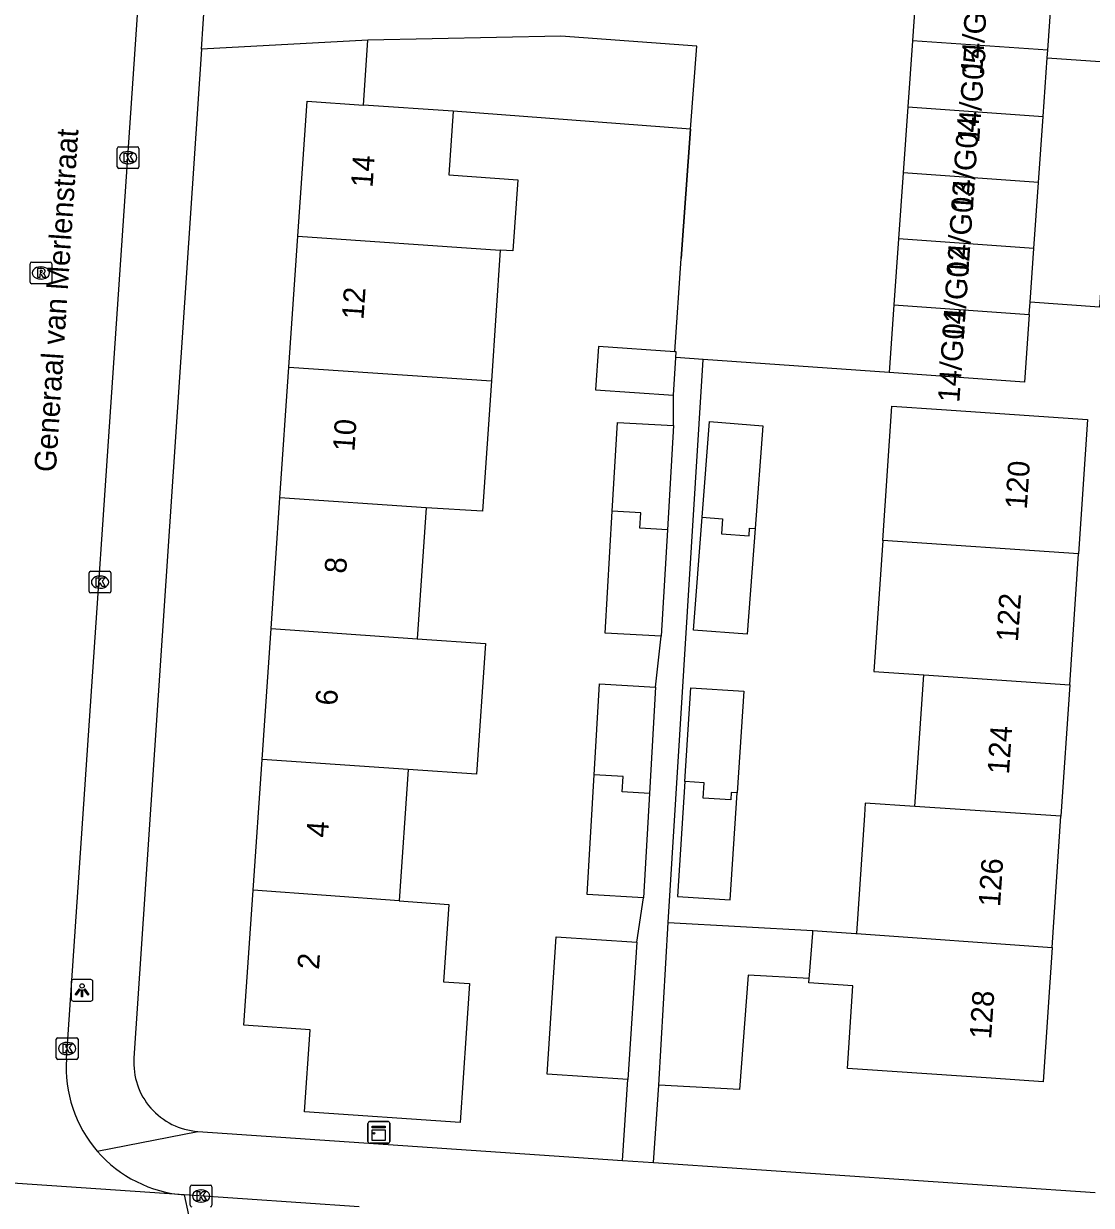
# Model space of a CAD drawing. Extents: x 161084 to 161928, y 385355 to 386522.
# Drawn here: x 161408 to 161457.2, y 386156 to 386210.4 of the extents above; entities that cross this region are included whole.
import ezdxf

# ---------------------------------------------------------------- set-up
doc = ezdxf.new("R2010")
doc.units = 0
for name, color, linetype in [('IMGEO_Kast', 7, 'Continuous'), ('IMGEO_Kolk', 7, 'Continuous'), ('IMGEO_Lichtpunt', 7, 'Continuous'), ('IMGEO_Muur', 7, 'Continuous'), ('IMGEO_Openbare_ruimte_label', 7, 'Continuous'), ('IMGEO_Pand', 7, 'Continuous'), ('IMGEO_Pand_nummerreeks', 7, 'Continuous'), ('IMGEO_Rijbaan_lokaal_gesloten', 7, 'Continuous'), ('IMGEO_Rijbaan_lokaal_open', 7, 'Continuous'), ('IMGEO_Rioolput', 7, 'Continuous'), ('IMGEO_Voetpad_open', 7, 'Continuous')]:
    doc.layers.add(name, color=color, linetype=linetype)

msp = doc.modelspace()

# ---------------------------------------------------------------- linework, layer by layer
at = {"layer": 'IMGEO_Kast'}
for p, q in [((161423.9, 386159.841), (161424.741, 386159.841)), ((161424.741, 386159.841), (161423.9, 386159.841)), ((161423.825, 386158.916), (161423.825, 386159.757)), ((161423.825, 386159.757), (161423.825, 386158.916)), ((161424.825, 386159.766), (161424.825, 386158.925)), ((161424.825, 386158.925), (161424.825, 386159.766)), ((161424.75, 386158.841), (161423.909, 386158.841)), ((161423.909, 386158.841), (161424.75, 386158.841))]:
    msp.add_line(p, q, dxfattribs=at)
for points in [[(161424.02, 386159.631), (161424.62, 386159.631), (161424.62, 386159.546), (161424.02, 386159.546), (161424.02, 386159.631)], [(161424.02, 386159.456), (161424.62, 386159.456), (161424.62, 386158.967), (161424.02, 386158.967), (161424.02, 386159.456)]]:
    msp.add_lwpolyline(points, dxfattribs=at)
msp.add_circle((161424.104, 386159.305), 0.0377, dxfattribs=at)
for centre, start, end in [((161423.903, 386159.763), 92.4484, 184.2845), ((161423.903, 386159.763), 92.4484, 184.2845), ((161424.747, 386159.763), 2.4484, 94.2845), ((161424.747, 386159.763), 2.4484, 94.2845), ((161423.903, 386158.919), 182.4484, 274.2845), ((161423.903, 386158.919), 182.4484, 274.2845), ((161424.747, 386158.919), 272.4484, 4.2845), ((161424.747, 386158.919), 272.4484, 4.2845)]:
    msp.add_arc(centre, 0.0779, start, end, dxfattribs=at)
at = {"layer": 'IMGEO_Kolk'}
for p, q in [((161412.269, 386203.825), (161412.269, 386204.677)), ((161412.344, 386204.751), (161413.196, 386204.751)), ((161412.757, 386204.531), (161412.782, 386204.531)), ((161413.27, 386204.677), (161413.27, 386203.825)), ((161412.78, 386203.971), (161412.755, 386203.971)), ((161413.196, 386203.751), (161412.344, 386203.751)), ((161410.974, 386184.267), (161410.974, 386185.119)), ((161411.049, 386185.193), (161411.901, 386185.193)), ((161411.462, 386184.973), (161411.487, 386184.973)), ((161411.975, 386185.119), (161411.975, 386184.267)), ((161411.485, 386184.413), (161411.46, 386184.413)), ((161411.901, 386184.193), (161411.049, 386184.193)), ((161409.535, 386163.706), (161410.387, 386163.706)), ((161409.46, 386162.78), (161409.46, 386163.632)), ((161409.948, 386163.486), (161409.973, 386163.486)), ((161410.461, 386163.632), (161410.461, 386162.78)), ((161410.387, 386162.706), (161409.535, 386162.706)), ((161409.971, 386162.926), (161409.946, 386162.926)), ((161415.634, 386155.986), (161415.634, 386156.838)), ((161415.709, 386156.912), (161416.561, 386156.912)), ((161416.122, 386156.692), (161416.147, 386156.692)), ((161416.635, 386156.838), (161416.635, 386155.986)), ((161416.145, 386156.132), (161416.12, 386156.132))]:
    msp.add_line(p, q, dxfattribs=at)
for points in [[(161412.269, 386203.825), (161412.269, 386204.677)], [(161412.344, 386204.751), (161413.196, 386204.751)], [(161413.27, 386204.677), (161413.27, 386203.825)], [(161412.59, 386204.451), (161412.713, 386204.451), (161412.713, 386204.3), (161412.843, 386204.451), (161413.007, 386204.451), (161412.861, 386204.3), (161413.014, 386204.051), (161412.862, 386204.051), (161412.777, 386204.215), (161412.713, 386204.148), (161412.713, 386204.051), (161412.59, 386204.051), (161412.59, 386204.451)], [(161413.196, 386203.751), (161412.344, 386203.751)], [(161410.974, 386184.267), (161410.974, 386185.119)], [(161411.049, 386185.193), (161411.901, 386185.193)], [(161411.295, 386184.893), (161411.418, 386184.893), (161411.418, 386184.742), (161411.548, 386184.893), (161411.712, 386184.893), (161411.566, 386184.742), (161411.719, 386184.493), (161411.567, 386184.493), (161411.482, 386184.657), (161411.418, 386184.59), (161411.418, 386184.493), (161411.295, 386184.493), (161411.295, 386184.893)], [(161411.975, 386185.119), (161411.975, 386184.267)], [(161411.901, 386184.193), (161411.049, 386184.193)], [(161409.535, 386163.706), (161410.387, 386163.706)], [(161409.46, 386162.78), (161409.46, 386163.632)], [(161409.781, 386163.406), (161409.904, 386163.406), (161409.904, 386163.255), (161410.034, 386163.406), (161410.198, 386163.406), (161410.052, 386163.255), (161410.205, 386163.006), (161410.053, 386163.006), (161409.968, 386163.17), (161409.904, 386163.103), (161409.904, 386163.006), (161409.781, 386163.006), (161409.781, 386163.406)], [(161410.461, 386163.632), (161410.461, 386162.78)], [(161410.387, 386162.706), (161409.535, 386162.706)], [(161415.634, 386155.986), (161415.634, 386156.838)], [(161415.709, 386156.912), (161416.561, 386156.912)], [(161415.955, 386156.612), (161416.078, 386156.612), (161416.078, 386156.461), (161416.208, 386156.612), (161416.372, 386156.612), (161416.226, 386156.461), (161416.379, 386156.212), (161416.227, 386156.212), (161416.142, 386156.376), (161416.078, 386156.309), (161416.078, 386156.212), (161415.955, 386156.212), (161415.955, 386156.612)], [(161416.635, 386156.838), (161416.635, 386155.986)]]:
    msp.add_lwpolyline(points, dxfattribs=at)
for centre, start, end in [((161412.346, 386204.675), 91.552, 178.448), ((161412.346, 386204.675), 91.552, 178.448), ((161413.194, 386204.675), 1.552, 88.448), ((161413.194, 386204.675), 1.552, 88.448), ((161412.346, 386203.827), 181.552, 268.448), ((161412.346, 386203.827), 181.552, 268.448), ((161413.194, 386203.827), 271.552, 358.448), ((161413.194, 386203.827), 271.552, 358.448), ((161411.051, 386185.117), 91.552, 178.448), ((161411.051, 386185.117), 91.552, 178.448), ((161411.899, 386185.117), 1.552, 88.448), ((161411.899, 386185.117), 1.552, 88.448), ((161411.051, 386184.269), 181.552, 268.448), ((161411.051, 386184.269), 181.552, 268.448), ((161411.899, 386184.269), 271.552, 358.448), ((161411.899, 386184.269), 271.552, 358.448), ((161409.537, 386163.63), 91.552, 178.448), ((161409.537, 386163.63), 91.552, 178.448), ((161410.385, 386163.63), 1.552, 88.448), ((161410.385, 386163.63), 1.552, 88.448), ((161409.537, 386162.782), 181.552, 268.448), ((161409.537, 386162.782), 181.552, 268.448), ((161410.385, 386162.782), 271.552, 358.448), ((161410.385, 386162.782), 271.552, 358.448), ((161415.711, 386156.836), 91.552, 178.448), ((161415.711, 386156.836), 91.552, 178.448), ((161416.559, 386156.836), 1.552, 88.448), ((161416.559, 386156.836), 1.552, 88.448), ((161415.711, 386155.988), 181.552, 268.448), ((161415.711, 386155.988), 181.552, 268.448), ((161416.559, 386155.988), 271.552, 358.448), ((161416.559, 386155.988), 271.552, 358.448)]:
    msp.add_arc(centre, 0.0765, start, end, dxfattribs=at)
for centre, major_axis, ratio, start_param, end_param in [((161412.756, 386204.251), (-0.387, 0.002), 0.722429, 4.712389, 7.853982), ((161412.781, 386204.251), (-0.39, 0.002), 0.717154, 1.570796, 4.712389), ((161411.461, 386184.693), (-0.387, 0.002), 0.722429, 4.712389, 7.853982), ((161411.486, 386184.693), (-0.39, 0.002), 0.717154, 1.570796, 4.712389), ((161409.947, 386163.206), (-0.387, 0.002), 0.722429, 4.712389, 7.853982), ((161409.972, 386163.206), (-0.39, 0.002), 0.717154, 1.570796, 4.712389), ((161416.121, 386156.412), (-0.387, 0.002), 0.722429, 4.712389, 7.853982), ((161416.146, 386156.412), (-0.39, 0.002), 0.717154, 1.570796, 4.712389)]:
    msp.add_ellipse(centre, major_axis=major_axis, ratio=ratio, start_param=start_param, end_param=end_param, dxfattribs=at)
at = {"layer": 'IMGEO_Lichtpunt'}
for p, q in [((161411.051, 386166.386), (161410.243, 386166.386)), ((161411.051, 386166.386), (161410.243, 386166.386)), ((161410.149, 386166.291), (161410.149, 386165.484)), ((161410.149, 386166.291), (161410.149, 386165.484)), ((161411.145, 386165.484), (161411.145, 386166.291)), ((161411.145, 386165.484), (161411.145, 386166.291)), ((161410.243, 386165.39), (161411.051, 386165.39)), ((161410.243, 386165.39), (161411.051, 386165.39))]:
    msp.add_line(p, q, dxfattribs=at)
for points in [[(161410.523, 386165.955), (161410.562, 386165.927), (161410.374, 386165.665), (161410.336, 386165.692), (161410.523, 386165.955)], [(161410.625, 386165.907), (161410.672, 386165.907), (161410.672, 386165.585), (161410.625, 386165.585), (161410.625, 386165.907)], [(161410.735, 386165.927), (161410.773, 386165.954), (161410.96, 386165.692), (161410.921, 386165.664), (161410.735, 386165.927)]]:
    msp.add_lwpolyline(points, dxfattribs=at)
msp.add_circle((161410.648, 386166.089), 0.0994, dxfattribs=at)
for centre, start, end in [((161410.243, 386166.291), 90, 180), ((161410.243, 386166.291), 90, 180), ((161411.051, 386166.291), 0, 90), ((161411.051, 386166.291), 0, 90), ((161410.243, 386165.484), 180, 270), ((161410.243, 386165.484), 180, 270), ((161411.051, 386165.484), 270, 0), ((161411.051, 386165.484), 270, 360)]:
    msp.add_arc(centre, 0.0946, start, end, dxfattribs=at)
at = {"layer": 'IMGEO_Muur'}
msp.add_lwpolyline([(161438.696, 386205.568), (161438.261, 386199.597)], dxfattribs=at)
at = {"layer": 'IMGEO_Pand'}
for points in [[(161455.373, 386212.303), (161449.135, 386212.742), (161448.917, 386209.633)], [(161455.155, 386209.194), (161455.373, 386212.303)], [(161423.614, 386206.666), (161423.819, 386209.657)], [(161438.696, 386205.568), (161438.977, 386209.39), (161432.71, 386209.85), (161423.819, 386209.657)], [(161448.917, 386209.633), (161448.703, 386206.591)], [(161455.155, 386209.194), (161448.917, 386209.633)], [(161454.941, 386206.152), (161455.131, 386208.852)], [(161455.131, 386208.852), (161455.155, 386209.194)], [(161455.131, 386208.852), (161458.463, 386208.618), (161458.411, 386207.871), (161464.243, 386207.465)], [(161420.594, 386200.629), (161421.02, 386206.844), (161423.614, 386206.666)], [(161427.755, 386206.383), (161423.614, 386206.666)], [(161427.755, 386206.383), (161427.554, 386203.451), (161430.73, 386203.234), (161430.505, 386199.95), (161429.924, 386199.99)], [(161438.696, 386205.568), (161427.755, 386206.383)], [(161448.703, 386206.591), (161448.489, 386203.549)], [(161448.703, 386206.591), (161454.941, 386206.152)], [(161454.727, 386203.11), (161454.941, 386206.152)], [(161448.489, 386203.549), (161448.275, 386200.506)], [(161454.727, 386203.11), (161448.489, 386203.549)], [(161454.514, 386200.067), (161454.727, 386203.11)], [(161420.181, 386194.603), (161420.594, 386200.629)], [(161420.594, 386200.629), (161429.924, 386199.99)], [(161448.275, 386200.506), (161448.062, 386197.464)], [(161454.514, 386200.067), (161448.275, 386200.506)], [(161429.924, 386199.99), (161429.511, 386193.964)], [(161454.339, 386197.584), (161454.514, 386200.067)], [(161463.606, 386198.301), (161457.633, 386198.717), (161457.539, 386197.361), (161454.339, 386197.584)], [(161448.062, 386197.464), (161447.843, 386194.352)], [(161448.062, 386197.464), (161454.3, 386197.025)], [(161454.3, 386197.025), (161454.339, 386197.584)], [(161454.3, 386197.025), (161454.081, 386193.913), (161447.843, 386194.352)], [(161437.976, 386195.305), (161434.446, 386195.549), (161434.308, 386193.553), (161437.9, 386193.306)], [(161438.019, 386195.037), (161438.037, 386195.301), (161437.976, 386195.305)], [(161437.9, 386193.306), (161438.019, 386195.037)], [(161419.768, 386188.577), (161420.181, 386194.603)], [(161420.181, 386194.603), (161429.511, 386193.964)], [(161429.511, 386193.964), (161429.1, 386187.966), (161426.503, 386188.116)], [(161447.553, 386186.607), (161447.97, 386192.797), (161450.262, 386192.643), (161456.996, 386192.189), (161456.58, 386186.001)], [(161435.082, 386187.97), (161435.319, 386192.054), (161437.906, 386191.904)], [(161439.229, 386187.679), (161439.566, 386192.086), (161442.029, 386191.898), (161441.667, 386187.16)], [(161437.906, 386191.904), (161437.627, 386187.098)], [(161419.355, 386182.552), (161419.768, 386188.577)], [(161426.503, 386188.116), (161419.768, 386188.577)], [(161426.503, 386188.116), (161426.089, 386182.074)], [(161437.343, 386182.197), (161434.756, 386182.347), (161435.082, 386187.97)], [(161437.627, 386187.098), (161436.357, 386187.183), (161436.404, 386187.882), (161435.082, 386187.97)], [(161441.667, 386187.16), (161441.295, 386182.296), (161438.832, 386182.484), (161439.229, 386187.679)], [(161439.229, 386187.679), (161440.171, 386187.616), (161440.124, 386186.917), (161441.393, 386186.832), (161441.417, 386187.182), (161441.667, 386187.16)], [(161437.627, 386187.098), (161437.343, 386182.197)], [(161447.553, 386186.607), (161447.148, 386180.581), (161449.44, 386180.427)], [(161456.58, 386186.001), (161447.553, 386186.607)], [(161456.173, 386179.955), (161456.58, 386186.001)], [(161418.942, 386176.526), (161419.355, 386182.552)], [(161419.355, 386182.552), (161426.089, 386182.074)], [(161426.089, 386182.074), (161429.234, 386181.864), (161428.822, 386175.849), (161425.677, 386176.065)], [(161434.251, 386175.821), (161434.493, 386180.003), (161437.08, 386179.853)], [(161449.032, 386174.36), (161449.44, 386180.427)], [(161449.44, 386180.427), (161456.173, 386179.955)], [(161437.08, 386179.853), (161436.796, 386174.948)], [(161438.43, 386175.501), (161438.711, 386179.828), (161441.147, 386179.669), (161440.842, 386174.982)], [(161456.173, 386179.955), (161455.766, 386173.908)], [(161418.529, 386170.5), (161418.942, 386176.526)], [(161425.677, 386176.065), (161418.942, 386176.526)], [(161425.677, 386176.065), (161425.262, 386170.012)], [(161436.517, 386170.146), (161433.93, 386170.296), (161434.251, 386175.821)], [(161436.796, 386174.948), (161435.537, 386175.033), (161435.584, 386175.732), (161434.251, 386175.821)], [(161438.43, 386175.501), (161438.085, 386170.209), (161440.521, 386170.05), (161440.842, 386174.982)], [(161440.842, 386174.982), (161440.567, 386175.007), (161440.543, 386174.657), (161439.274, 386174.742), (161439.321, 386175.441), (161438.43, 386175.501)], [(161436.796, 386174.948), (161436.517, 386170.146)], [(161449.032, 386174.36), (161446.74, 386174.513), (161446.703, 386173.958), (161446.338, 386168.501)], [(161455.766, 386173.908), (161449.032, 386174.36)], [(161455.359, 386167.862), (161455.766, 386173.908)], [(161425.262, 386170.012), (161427.551, 386169.846), (161427.31, 386166.286), (161428.508, 386166.195), (161428.352, 386163.908), (161428.072, 386159.798), (161420.898, 386160.285), (161421.156, 386164.075), (161418.103, 386164.284), (161418.529, 386170.5)], [(161425.262, 386170.012), (161418.529, 386170.5)], [(161437.229, 386161.523), (161437.655, 386169.008)], [(161437.655, 386169.008), (161444.336, 386168.643)], [(161444.164, 386166.426), (161444.176, 386166.582), (161444.326, 386168.52), (161444.336, 386168.643)], [(161444.336, 386168.643), (161444.76, 386168.613), (161446.317, 386168.502), (161446.338, 386168.501)], [(161435.799, 386161.784), (161432.084, 386162.026), (161432.496, 386168.353), (161436.211, 386168.111)], [(161436.211, 386168.111), (161435.799, 386161.784)], [(161446.338, 386168.501), (161455.359, 386167.862)], [(161455.359, 386167.862), (161454.943, 386161.677), (161452.543, 386161.838), (161446.619, 386162.237), (161445.92, 386162.284), (161446.177, 386166.094), (161444.149, 386166.231), (161444.164, 386166.426)], [(161444.164, 386166.426), (161441.353, 386166.58), (161440.95, 386161.319), (161437.229, 386161.523)]]:
    msp.add_lwpolyline(points, dxfattribs=at)
at = {"layer": 'IMGEO_Rijbaan_lokaal_gesloten'}
for points in [[(161415.356, 386156.463), (161396.579, 386157.743)], [(161423.418, 386155.907), (161415.356, 386156.463)], [(161415.356, 386156.463), (161416.153, 386152.775)]]:
    msp.add_lwpolyline(points, dxfattribs=at)
at = {"layer": 'IMGEO_Rijbaan_lokaal_open'}
for points in [[(161409.926, 386162.732), (161413.073, 386209.018), (161413.657, 386217.606), (161414.409, 386226.845)], [(161416.156, 386209.248), (161416.383, 386212.771)], [(161423.819, 386209.657), (161416.156, 386209.248)], [(161437.976, 386195.305), (161438.261, 386199.597), (161438.696, 386205.568)], [(161439.267, 386194.95), (161438.019, 386195.037)], [(161447.843, 386194.352), (161439.267, 386194.95)]]:
    msp.add_lwpolyline(points, dxfattribs=at)
for centre, radius, start, end in [((161415.796, 386162.328), 5.884, 176.0587, 220.8758), ((161415.794, 386162.332), 5.885, 220.9197, 265.7331)]:
    msp.add_arc(centre, radius, start, end, dxfattribs=at)
at = {"layer": 'IMGEO_Rioolput'}
for p, q in [((161408.249, 386198.512), (161408.249, 386199.364)), ((161408.324, 386199.438), (161409.176, 386199.438)), ((161408.737, 386199.218), (161408.762, 386199.218)), ((161409.25, 386199.364), (161409.25, 386198.512)), ((161408.76, 386198.658), (161408.735, 386198.658)), ((161409.176, 386198.438), (161408.324, 386198.438))]:
    msp.add_line(p, q, dxfattribs=at)
for points in [[(161408.249, 386198.512), (161408.249, 386199.364)], [(161408.324, 386199.438), (161409.176, 386199.438)], [(161408.838, 386199.136), (161408.586, 386199.138), (161408.586, 386198.738)], [(161408.764, 386199.057), (161408.71, 386199.057), (161408.71, 386198.976)], [(161409.25, 386199.364), (161409.25, 386198.512)], [(161408.586, 386198.738), (161408.71, 386198.738), (161408.71, 386198.9), (161408.721, 386198.9)], [(161408.71, 386198.976), (161408.762, 386198.976)], [(161408.768, 386198.871), (161408.839, 386198.738), (161408.979, 386198.738), (161408.914, 386198.864)], [(161409.176, 386198.438), (161408.324, 386198.438)]]:
    msp.add_lwpolyline(points, dxfattribs=at)
for centre, radius, start, end in [((161408.326, 386199.362), 0.0765, 91.552, 178.448), ((161408.326, 386199.362), 0.0765, 91.552, 178.448), ((161408.77, 386198.961), 0.0964, 77.0061, 93.1865), ((161408.784, 386199.018), 0.0378, 276.6634, 79.6772), ((161408.837, 386199.026), 0.109, 350.3612, 89.416), ((161409.174, 386199.362), 0.0765, 1.552, 88.448), ((161409.174, 386199.362), 0.0765, 1.552, 88.448), ((161408.326, 386198.514), 0.0765, 181.552, 268.448), ((161408.326, 386198.514), 0.0765, 181.552, 268.448), ((161408.72, 386198.847), 0.0533, 26.0293, 88.6989), ((161408.746, 386199.165), 0.19, 274.7715, 282.9687), ((161408.835, 386199.026), 0.112, 277.5842, 350.9817), ((161408.819, 386198.811), 0.108, 29.5134, 73.7905), ((161409.174, 386198.514), 0.0765, 271.552, 358.448), ((161409.174, 386198.514), 0.0765, 271.552, 358.448)]:
    msp.add_arc(centre, radius, start, end, dxfattribs=at)
for centre, major_axis, ratio, start_param, end_param in [((161408.736, 386198.938), (-0.387, 0.002), 0.722429, 4.712389, 7.853982), ((161408.761, 386198.938), (-0.39, 0.002), 0.717154, 1.570796, 4.712389)]:
    msp.add_ellipse(centre, major_axis=major_axis, ratio=ratio, start_param=start_param, end_param=end_param, dxfattribs=at)
at = {"layer": 'IMGEO_Voetpad_open'}
for points in [[(161416.156, 386209.248), (161413.04, 386162.761)], [(161437.655, 386169.008), (161439.267, 386194.95)], [(161437.906, 386191.904), (161437.9, 386193.306)], [(161437.08, 386179.853), (161437.343, 386182.197)], [(161436.211, 386168.111), (161436.517, 386170.146)], [(161435.562, 386158.053), (161435.799, 386161.784)], [(161436.992, 386157.955), (161437.229, 386161.523)], [(161411.347, 386158.477), (161415.984, 386159.388)], [(161415.984, 386159.388), (161435.562, 386158.053)], [(161435.562, 386158.053), (161436.992, 386157.955)], [(161436.992, 386157.955), (161457.339, 386156.567)]]:
    msp.add_lwpolyline(points, dxfattribs=at)
msp.add_arc((161416.198, 386162.546), 3.165, 176.1072, 266.1226, dxfattribs=at)

# ---------------------------------------------------------------- texts
at = {"layer": 'IMGEO_Openbare_ruimte_label'}
msp.add_text('Generaal van Merlenstraat', height=1, rotation=86.2164, dxfattribs=at).set_placement((161409.435, 386189.739))
at = {"layer": 'IMGEO_Pand_nummerreeks'}
for s, rotation, p in [('14/G06', 85.9858, (161452.133, 386208.04)), ('14/G05', 85.9858, (161451.995, 386204.911)), ('14/G04', 85.9858, (161451.697, 386201.746)), ('14', 86.0792, (161424.034, 386202.847)), ('14/G03', 85.9858, (161451.488, 386198.778)), ('14/G02', 85.9858, (161451.28, 386195.803)), ('12', 86.0792, (161423.617, 386196.764)), ('14/G01', 85.9858, (161451.08, 386192.95)), ('10', 86.0792, (161423.2, 386190.69)), ('120', 86.1507, (161454.19, 386188.026)), ('8', 86.0792, (161422.816, 386185.069)), ('122', 86.1507, (161453.78, 386181.918)), ('6', 86.0812, (161422.398, 386178.985)), ('124', 86.1507, (161453.369, 386175.818)), ('4', 86.0792, (161421.981, 386172.905)), ('126', 86.1499, (161452.958, 386169.715)), ('2', 86.0812, (161421.565, 386166.823)), ('128', 86.1499, (161452.548, 386163.617))]:
    msp.add_text(s, height=1, rotation=rotation, dxfattribs=at).set_placement(p)

doc.saveas('drawing.dxf')
